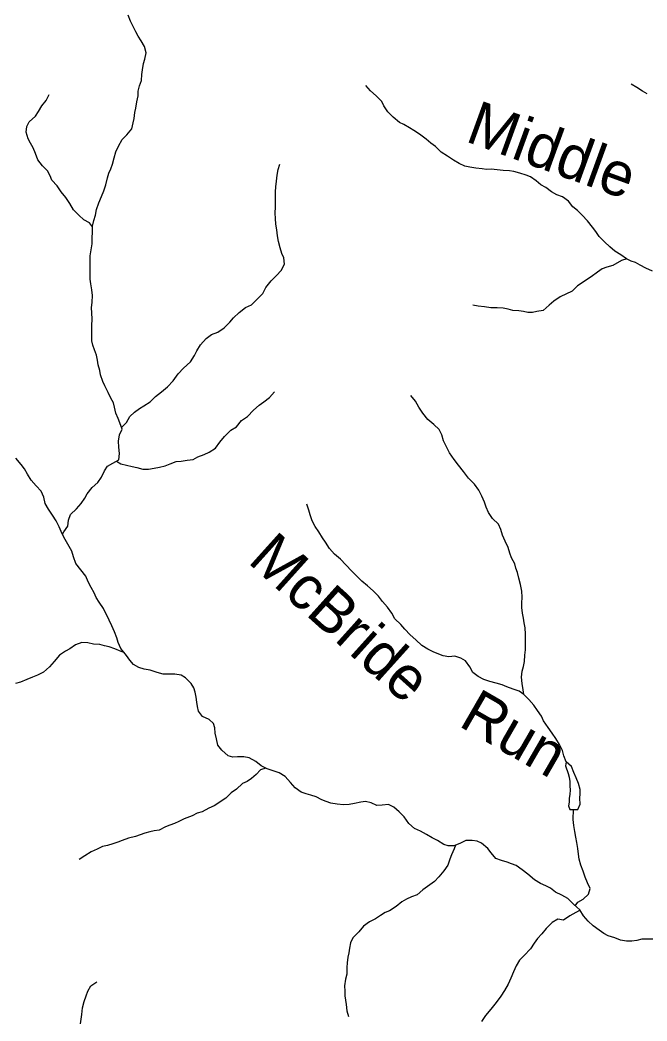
# Model space of a CAD drawing. Extents: x 1624196 to 2029251, y 146837 to 440034.
# Drawn here: x 1768763 to 1775938, y 237961 to 249407 of the extents above; entities that cross this region are included whole.
import ezdxf

# ---------------------------------------------------------------- set-up
doc = ezdxf.new("R2010")
doc.units = 0
for name, color, linetype in [('GM_X_Minor_Lake', 7, 'Continuous'), ('GM_X_Minor_River', 7, 'Continuous'), ('GM_X_Minor_River_Text', 7, 'Continuous')]:
    doc.layers.add(name, color=color, linetype=linetype)

msp = doc.modelspace()

# ---------------------------------------------------------------- linework, layer by layer
at = {"layer": 'GM_X_Minor_Lake'}
for points in [[(1775014, 240923), (1775006, 240879), (1775035, 240789), (1775049, 240748), (1775053, 240698), (1775054, 240648), (1775060, 240600), (1775054, 240556), (1775048, 240506), (1775047, 240462), (1775041, 240422), (1775053, 240379), (1775095, 240379)], [(1775095, 240379), (1775145, 240379), (1775172, 240439), (1775168, 240507), (1775174, 240559), (1775173, 240609), (1775155, 240678), (1775127, 240742), (1775100, 240802), (1775072, 240871), (1775014, 240923)]]:
    msp.add_lwpolyline(points, dxfattribs=at)
at = {"layer": 'GM_X_Minor_River'}
for points in [[(1769249, 243529), (1769266, 243556), (1769310, 243620), (1769319, 243686), (1769341, 243754), (1769410, 243818), (1769464, 243878), (1769507, 243938), (1769531, 243990), (1769590, 244062), (1769655, 244118), (1769697, 244179), (1769730, 244251), (1769766, 244305), (1769827, 244339), (1769893, 244379), (1769902, 244451), (1769894, 244523), (1769892, 244591), (1769903, 244664), (1769931, 244730), (1769904, 244800), (1769886, 244850), (1769860, 244912), (1769843, 244981), (1769833, 245031), (1769803, 245083), (1769774, 245149), (1769734, 245222), (1769712, 245274), (1769683, 245350), (1769675, 245401), (1769659, 245463), (1769651, 245517), (1769640, 245573), (1769614, 245634), (1769596, 245690), (1769587, 245740), (1769585, 245792), (1769585, 245858), (1769584, 245912), (1769588, 245987), (1769585, 246059), (1769583, 246115), (1769589, 246181), (1769592, 246257), (1769584, 246323), (1769573, 246392), (1769565, 246442), (1769565, 246518), (1769568, 246586), (1769566, 246642), (1769567, 246709), (1769579, 246779), (1769590, 246847), (1769591, 247051), (1769609, 247113), (1769626, 247177), (1769640, 247241), (1769667, 247316), (1769697, 247388), (1769722, 247454), (1769747, 247522), (1769763, 247602), (1769781, 247654), (1769804, 247706), (1769820, 247758), (1769839, 247830), (1769859, 247898), (1769892, 247964), (1769932, 248042), (1769985, 248094), (1770042, 248162), (1770060, 248230), (1770069, 248280), (1770079, 248350), (1770087, 248400), (1770100, 248470), (1770116, 248542), (1770117, 248592), (1770129, 248654), (1770154, 248714), (1770158, 248786), (1770164, 248839), (1770177, 248909), (1770193, 248961), (1770208, 249031), (1770188, 249103), (1770148, 249169), (1770115, 249222), (1770089, 249272), (1770055, 249342), (1770029, 249393), (1770000, 249461)], [(1774780, 247493), (1774724, 247521), (1774670, 247570), (1774605, 247612), (1774554, 247632), (1774482, 247655), (1774414, 247673), (1774364, 247682), (1774290, 247688), (1774222, 247695), (1774155, 247701), (1774101, 247699), (1774051, 247704), (1773981, 247714), (1773909, 247724), (1773855, 247737), (1773789, 247765), (1773725, 247806), (1773655, 247850), (1773581, 247895), (1773519, 247959), (1773465, 248000), (1773409, 248046), (1773335, 248103), (1773271, 248145), (1773221, 248173), (1773157, 248212), (1773105, 248234), (1773035, 248295), (1772973, 248357), (1772926, 248424), (1772902, 248474), (1772838, 248541), (1772774, 248597), (1772722, 248658)], [(1775941, 248563), (1775887, 248593), (1775823, 248636), (1775757, 248672)], [(1769591, 247041), (1769559, 247086), (1769493, 247124), (1769437, 247176), (1769375, 247235), (1769332, 247309), (1769288, 247378), (1769234, 247444), (1769188, 247511), (1769127, 247577), (1769107, 247627), (1769079, 247684), (1769019, 247740), (1768968, 247807), (1768942, 247881), (1768914, 247947), (1768882, 247998), (1768857, 248050), (1768835, 248124), (1768842, 248188), (1768870, 248242), (1768939, 248308), (1768975, 248360), (1769012, 248424), (1769062, 248488), (1769097, 248556)], [(1769925, 244746), (1769980, 244803), (1770021, 244873), (1770075, 244923), (1770130, 244963), (1770182, 244997), (1770251, 245040), (1770315, 245102), (1770384, 245156), (1770452, 245214), (1770515, 245282), (1770572, 245361), (1770636, 245425), (1770713, 245497), (1770760, 245571), (1770786, 245625), (1770827, 245691), (1770893, 245765), (1770954, 245812), (1771026, 245838), (1771099, 245886), (1771164, 245952), (1771206, 246003), (1771271, 246061), (1771345, 246121), (1771412, 246151), (1771472, 246212), (1771541, 246280), (1771578, 246350), (1771636, 246424), (1771697, 246484), (1771752, 246544), (1771788, 246614), (1771781, 246686), (1771761, 246736), (1771739, 246802), (1771722, 246873), (1771708, 246941), (1771702, 247009), (1771689, 247073), (1771685, 247138), (1771683, 247198), (1771686, 247270), (1771687, 247392), (1771685, 247442), (1771689, 247498), (1771698, 247565), (1771706, 247633), (1771717, 247697), (1771735, 247759)], [(1775999, 246535), (1775925, 246568), (1775861, 246602), (1775807, 246633), (1775757, 246651), (1775705, 246677), (1775637, 246722), (1775569, 246764), (1775513, 246815), (1775451, 246871), (1775389, 246932), (1775353, 246988), (1775315, 247039), (1775258, 247109), (1775196, 247174), (1775142, 247230), (1775090, 247270), (1775038, 247335), (1774972, 247385), (1774906, 247408), (1774846, 247444), (1774780, 247493)], [(1775708, 246676), (1775646, 246656), (1775545, 246600), (1775477, 246581), (1775423, 246561), (1775370, 246523), (1775298, 246469), (1775247, 246437), (1775197, 246402), (1775141, 246368), (1775082, 246308), (1774945, 246241), (1774872, 246193), (1774818, 246145), (1774751, 246087), (1774679, 246074), (1774627, 246062), (1774575, 246064), (1774524, 246073), (1774472, 246081), (1774402, 246085), (1774350, 246100), (1774292, 246112), (1774222, 246114), (1774149, 246115), (1774077, 246129), (1774007, 246134), (1773943, 246146)], [(1769866, 244363), (1769917, 244331), (1769981, 244316), (1770047, 244302), (1770099, 244291), (1770169, 244269), (1770234, 244271), (1770300, 244282), (1770360, 244292), (1770423, 244308), (1770483, 244331), (1770551, 244357), (1770606, 244361), (1770676, 244372), (1770746, 244382), (1770797, 244412), (1770869, 244437), (1770929, 244465), (1771000, 244511), (1771051, 244579), (1771105, 244643), (1771174, 244716), (1771242, 244756), (1771297, 244828), (1771366, 244874), (1771436, 244945), (1771501, 245003), (1771555, 245041), (1771620, 245089), (1771674, 245157)], [(1774527, 241695), (1774521, 241748), (1774510, 241820), (1774500, 241894), (1774511, 241962), (1774523, 242013), (1774535, 242071), (1774540, 242145), (1774546, 242205), (1774549, 242259), (1774547, 242333), (1774549, 242385), (1774542, 242458), (1774534, 242512), (1774524, 242566), (1774515, 242626), (1774505, 242688), (1774505, 242738), (1774510, 242807), (1774504, 242877), (1774489, 242951), (1774471, 243025), (1774455, 243088), (1774438, 243140), (1774424, 243190), (1774386, 243256), (1774369, 243311), (1774349, 243375), (1774315, 243447), (1774286, 243518), (1774266, 243580), (1774238, 243642), (1774170, 243705), (1774125, 243777), (1774099, 243837), (1774079, 243894), (1774048, 243962), (1774014, 244030), (1773962, 244099), (1773896, 244167), (1773837, 244244), (1773779, 244315), (1773733, 244383), (1773679, 244457), (1773642, 244528), (1773610, 244596), (1773592, 244664), (1773561, 244723), (1773499, 244781), (1773429, 244840), (1773371, 244910), (1773327, 244979), (1773290, 245049), (1773236, 245114)], [(1772037, 240559), (1771981, 240578), (1771913, 240626), (1771859, 240689), (1771797, 240757), (1771727, 240800), (1771591, 240844), (1771521, 240879), (1771461, 240927), (1771387, 240970), (1771323, 240982), (1771251, 240981), (1771197, 240977), (1771146, 240993), (1771073, 241056), (1771027, 241116), (1771011, 241187), (1770998, 241253), (1770992, 241313), (1770978, 241363), (1770926, 241410), (1770850, 241442), (1770804, 241505), (1770793, 241555), (1770787, 241605), (1770779, 241665), (1770768, 241719), (1770752, 241770), (1770722, 241820), (1770658, 241886), (1770606, 241915), (1770536, 241925), (1770468, 241926), (1770402, 241928), (1770331, 241946), (1770253, 241973), (1770185, 241983), (1770123, 242004), (1770061, 242036), (1770021, 242088), (1769983, 242141), (1769918, 242219), (1769886, 242288), (1769870, 242342), (1769843, 242410), (1769813, 242479), (1769785, 242545), (1769718, 242678), (1769670, 242750), (1769636, 242802), (1769611, 242855), (1769577, 242919), (1769545, 242981), (1769515, 243048), (1769404, 243193), (1769374, 243267), (1769355, 243333), (1769279, 243466), (1769247, 243532), (1769210, 243611), (1769176, 243679), (1769134, 243744), (1769091, 243814), (1769053, 243880), (1769035, 243951), (1769004, 244019), (1768948, 244080), (1768892, 244144), (1768850, 244214), (1768813, 244275), (1768777, 244325), (1768717, 244398)], [(1775117, 239277), (1775146, 239318), (1775209, 239354), (1775269, 239410), (1775286, 239476), (1775258, 239542), (1775231, 239605), (1775207, 239675), (1775179, 239741), (1775162, 239811), (1775154, 239868), (1775146, 239932), (1775133, 240000), (1775125, 240064), (1775113, 240129), (1775102, 240195), (1775094, 240263), (1775095, 240379), (1775145, 240379), (1775172, 240439), (1775168, 240507), (1775174, 240559), (1775173, 240609), (1775155, 240678), (1775127, 240742), (1775100, 240802), (1775072, 240871), (1775014, 240923), (1774986, 240991), (1774971, 241052), (1774937, 241124), (1774895, 241190), (1774853, 241253), (1774806, 241317), (1774754, 241392), (1774730, 241446), (1774684, 241510), (1774641, 241573), (1774585, 241637), (1774529, 241694), (1774475, 241734), (1774407, 241755), (1774335, 241783), (1774281, 241805), (1774211, 241822), (1774141, 241844), (1774070, 241867), (1774006, 241899), (1773943, 241946), (1773909, 242012), (1773861, 242080), (1773807, 242111), (1773737, 242133), (1773669, 242124), (1773606, 242136), (1773556, 242156), (1773492, 242183), (1773430, 242213), (1773362, 242254), (1773292, 242318), (1773229, 242377), (1773165, 242443), (1773121, 242494), (1773053, 242558), (1773017, 242623), (1772968, 242691), (1772910, 242756), (1772866, 242818), (1772806, 242880), (1772740, 242937), (1772676, 242992), (1772625, 243040), (1772561, 243106), (1772491, 243175), (1772429, 243240), (1772363, 243300), (1772305, 243365), (1772258, 243437), (1772224, 243487), (1772184, 243554), (1772142, 243614), (1772105, 243681), (1772083, 243749), (1772069, 243801), (1772044, 243869)], [(1769956, 242173), (1769919, 242185), (1769849, 242218), (1769783, 242240), (1769731, 242251), (1769675, 242265), (1769605, 242269), (1769539, 242286), (1769470, 242290), (1769400, 242262), (1769334, 242215), (1769283, 242191), (1769215, 242145), (1769154, 242073), (1769101, 242010), (1769033, 241948), (1768964, 241914), (1768908, 241892), (1768842, 241867), (1768769, 241837), (1768711, 241819)], [(1771577, 240852), (1771517, 240831), (1771464, 240781), (1771414, 240735), (1771363, 240701), (1771311, 240678), (1771242, 240612), (1771180, 240570), (1771117, 240510), (1770986, 240421), (1770924, 240393), (1770847, 240354), (1770789, 240336), (1770733, 240308), (1770642, 240271), (1770582, 240241), (1770531, 240217), (1770479, 240199), (1770427, 240180), (1770356, 240144), (1770300, 240136), (1770248, 240124), (1770191, 240109), (1770137, 240089), (1770083, 240071), (1770006, 240052), (1769934, 240026), (1769882, 240006), (1769825, 239986), (1769763, 239969), (1769709, 239957), (1769646, 239927), (1769576, 239894), (1769507, 239850), (1769439, 239808)], [(1776005, 238896), (1775931, 238895), (1775878, 238895), (1775822, 238881), (1775766, 238874), (1775702, 238874), (1775634, 238886), (1775569, 238911), (1775495, 238935), (1775443, 238960), (1775389, 238998), (1775323, 239049), (1775266, 239103), (1775212, 239164), (1775170, 239232), (1775100, 239291), (1775032, 239363), (1774964, 239398), (1774892, 239432), (1774832, 239479), (1774780, 239507), (1774720, 239531), (1774650, 239574), (1774576, 239638), (1774508, 239689), (1774439, 239737), (1774386, 239756), (1774336, 239778), (1774274, 239794), (1774208, 239817), (1774154, 239883), (1774117, 239934), (1774045, 239994), (1773993, 240017), (1773939, 240023), (1773864, 240023), (1773796, 239992), (1773727, 239962), (1773663, 239964), (1773613, 239977), (1773541, 240025), (1773479, 240054), (1773413, 240094), (1773345, 240133), (1773279, 240161), (1773211, 240218), (1773159, 240294), (1773100, 240351), (1773042, 240405), (1772978, 240436), (1772909, 240430), (1772847, 240426), (1772781, 240455), (1772715, 240469), (1772663, 240463), (1772592, 240448), (1772528, 240438), (1772464, 240434), (1772394, 240441), (1772319, 240451), (1772267, 240470), (1772217, 240490), (1772153, 240522), (1772091, 240541), (1772037, 240559)], [(1773746, 239970), (1773733, 239930), (1773701, 239862), (1773680, 239810), (1773658, 239742), (1773613, 239676), (1773557, 239608), (1773508, 239554), (1773371, 239459), (1773308, 239405), (1773242, 239379), (1773186, 239354), (1773133, 239324), (1773067, 239270), (1772990, 239220), (1772940, 239203), (1772889, 239165), (1772831, 239129), (1772762, 239093), (1772694, 239044), (1772641, 238980), (1772573, 238910), (1772546, 238856), (1772534, 238794), (1772525, 238740), (1772515, 238690), (1772507, 238626), (1772504, 238572), (1772502, 238496), (1772487, 238437), (1772477, 238363), (1772479, 238301), (1772480, 238249), (1772488, 238199), (1772494, 238149), (1772503, 238078), (1772521, 238012)], [(1775174, 239226), (1775124, 239202), (1775055, 239164), (1774983, 239113), (1774918, 239125), (1774854, 239087), (1774785, 239020), (1774735, 238956), (1774686, 238904), (1774648, 238852), (1774603, 238784), (1774532, 238708), (1774480, 238657), (1774441, 238593), (1774409, 238521), (1774380, 238449), (1774348, 238381), (1774307, 238311), (1774265, 238243), (1774210, 238171), (1774149, 238097), (1774089, 238025), (1774044, 237953)], [(1769520, 238248), (1769540, 238300), (1769573, 238364), (1769643, 238410)], [(1769457, 237928), (1769462, 237980), (1769470, 238034), (1769477, 238110), (1769497, 238184), (1769520, 238248)]]:
    msp.add_lwpolyline(points, dxfattribs=at)

# ---------------------------------------------------------------- texts
at = {"layer": 'GM_X_Minor_River_Text'}
for s, rotation, p in [('Middle', 339.9965, (1773845, 248025)), ('McBride', 318.0003, (1771357, 243210)), ('Run', 329.9997, (1773768, 241342))]:
    msp.add_text(s, height=500, rotation=rotation, dxfattribs=at).set_placement(p)

doc.saveas('drawing.dxf')
